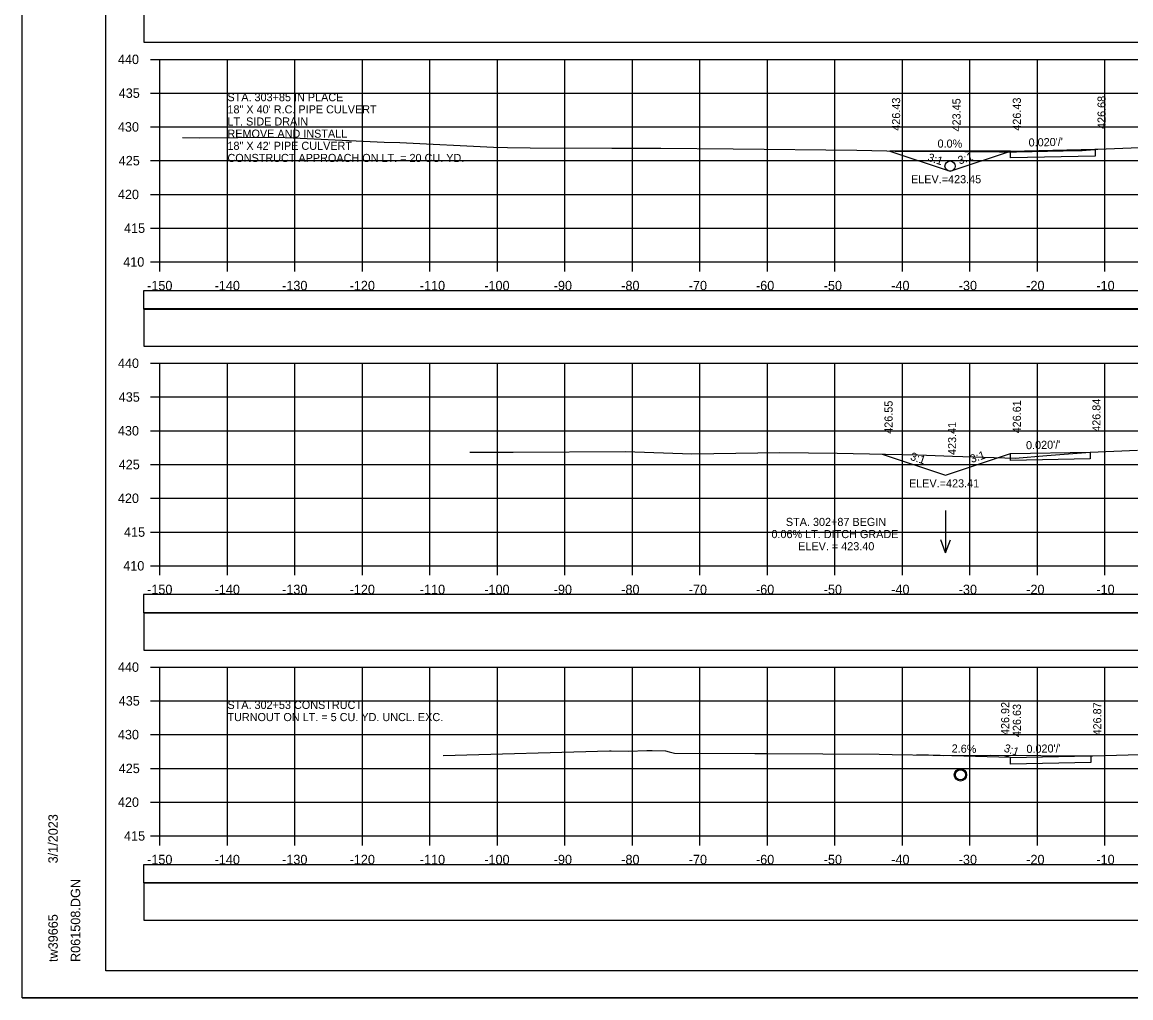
# Model space of a CAD drawing. Extents: x 1371057 to 1372761, y 380005 to 390517.
# Drawn here: x 1372427.4 to 1372591.7, y 389519.3 to 389663.8 of the extents above; entities that cross this region are included whole.
import ezdxf

# ---------------------------------------------------------------- set-up
doc = ezdxf.new("R2010")
doc.units = 0
for name, color, linetype in [('R_Alt Surface', 7, 'Continuous'), ('R_Axis', 7, 'Continuous'), ('R_Axis Annot', 7, 'Continuous'), ('R_Border', 7, 'Continuous'), ('R_Dimension', 7, 'Continuous'), ('R_Drive', 7, 'Continuous'), ('R_Exist Surface', 7, 'Continuous'), ('R_Fin Surface', 7, 'Continuous'), ('R_Grid', 7, 'Continuous'), ('R_No Plot', 7, 'Continuous'), ('R_Water', 7, 'Continuous'), ('R_Water Annot', 7, 'Continuous'), ('R_Xsect Elev', 7, 'Continuous'), ('R_Xsect Slope', 7, 'Continuous')]:
    doc.layers.add(name, color=color, linetype=linetype)

msp = doc.modelspace()

# ---------------------------------------------------------------- linework, layer by layer
at = {"layer": 'R_Alt Surface'}
for points in [[(1372586.39, 389645.01), (1372586.39, 389644.01), (1372573.84, 389643.75), (1372573.84, 389644.75)], [(1372585.63, 389600.16), (1372585.63, 389599.16), (1372573.84, 389598.93), (1372573.84, 389599.93)], [(1372585.75, 389555.19), (1372585.75, 389554.19), (1372573.84, 389553.95), (1372573.84, 389554.95)]]:
    msp.add_lwpolyline(points, dxfattribs=at)
at = {"layer": 'R_Axis'}
for p, q in [((1372446.44, 389658.32), (1372447.84, 389658.32)), ((1372447.84, 389628.32), (1372447.84, 389658.32)), ((1372446.44, 389653.32), (1372447.84, 389653.32)), ((1372446.44, 389648.32), (1372447.84, 389648.32)), ((1372446.44, 389643.32), (1372447.84, 389643.32)), ((1372446.44, 389638.32), (1372447.84, 389638.32)), ((1372446.44, 389633.32), (1372447.84, 389633.32)), ((1372446.44, 389628.32), (1372447.84, 389628.32)), ((1372447.84, 389628.32), (1372747.84, 389628.32)), ((1372447.84, 389626.92), (1372447.84, 389628.32)), ((1372457.84, 389626.92), (1372457.84, 389628.32)), ((1372467.84, 389626.92), (1372467.84, 389628.32)), ((1372477.84, 389626.92), (1372477.84, 389628.32)), ((1372487.84, 389626.92), (1372487.84, 389628.32)), ((1372497.84, 389626.92), (1372497.84, 389628.32)), ((1372507.84, 389626.92), (1372507.84, 389628.32)), ((1372517.84, 389626.92), (1372517.84, 389628.32)), ((1372527.84, 389626.92), (1372527.84, 389628.32)), ((1372537.84, 389626.92), (1372537.84, 389628.32)), ((1372547.84, 389626.92), (1372547.84, 389628.32)), ((1372557.84, 389626.92), (1372557.84, 389628.32)), ((1372567.84, 389626.92), (1372567.84, 389628.32)), ((1372577.84, 389626.92), (1372577.84, 389628.32)), ((1372587.84, 389626.92), (1372587.84, 389628.32)), ((1372446.44, 389613.32), (1372447.84, 389613.32)), ((1372447.84, 389583.32), (1372447.84, 389613.32)), ((1372446.44, 389608.32), (1372447.84, 389608.32)), ((1372446.44, 389603.32), (1372447.84, 389603.32)), ((1372446.44, 389598.32), (1372447.84, 389598.32)), ((1372446.44, 389593.32), (1372447.84, 389593.32)), ((1372446.44, 389588.32), (1372447.84, 389588.32)), ((1372446.44, 389583.32), (1372447.84, 389583.32)), ((1372447.84, 389583.32), (1372747.84, 389583.32)), ((1372447.84, 389581.92), (1372447.84, 389583.32)), ((1372457.84, 389581.92), (1372457.84, 389583.32)), ((1372467.84, 389581.92), (1372467.84, 389583.32)), ((1372477.84, 389581.92), (1372477.84, 389583.32)), ((1372487.84, 389581.92), (1372487.84, 389583.32)), ((1372497.84, 389581.92), (1372497.84, 389583.32)), ((1372507.84, 389581.92), (1372507.84, 389583.32)), ((1372517.84, 389581.92), (1372517.84, 389583.32)), ((1372527.84, 389581.92), (1372527.84, 389583.32)), ((1372537.84, 389581.92), (1372537.84, 389583.32)), ((1372547.84, 389581.92), (1372547.84, 389583.32)), ((1372557.84, 389581.92), (1372557.84, 389583.32)), ((1372567.84, 389581.92), (1372567.84, 389583.32)), ((1372577.84, 389581.92), (1372577.84, 389583.32)), ((1372587.84, 389581.92), (1372587.84, 389583.32)), ((1372446.44, 389568.32), (1372447.84, 389568.32)), ((1372447.84, 389543.32), (1372447.84, 389568.32)), ((1372446.44, 389563.32), (1372447.84, 389563.32)), ((1372446.44, 389558.32), (1372447.84, 389558.32)), ((1372446.44, 389553.32), (1372447.84, 389553.32)), ((1372446.44, 389548.32), (1372447.84, 389548.32)), ((1372446.44, 389543.32), (1372447.84, 389543.32)), ((1372447.84, 389543.32), (1372747.84, 389543.32)), ((1372447.84, 389541.92), (1372447.84, 389543.32)), ((1372457.84, 389541.92), (1372457.84, 389543.32)), ((1372467.84, 389541.92), (1372467.84, 389543.32)), ((1372477.84, 389541.92), (1372477.84, 389543.32)), ((1372487.84, 389541.92), (1372487.84, 389543.32)), ((1372497.84, 389541.92), (1372497.84, 389543.32)), ((1372507.84, 389541.92), (1372507.84, 389543.32)), ((1372517.84, 389541.92), (1372517.84, 389543.32)), ((1372527.84, 389541.92), (1372527.84, 389543.32)), ((1372537.84, 389541.92), (1372537.84, 389543.32)), ((1372547.84, 389541.92), (1372547.84, 389543.32)), ((1372557.84, 389541.92), (1372557.84, 389543.32)), ((1372567.84, 389541.92), (1372567.84, 389543.32)), ((1372577.84, 389541.92), (1372577.84, 389543.32)), ((1372587.84, 389541.92), (1372587.84, 389543.32))]:
    msp.add_line(p, q, dxfattribs=at)
at = {"layer": 'R_Border'}
for p, q in [((1372439.84, 389523.32), (1372439.84, 389728.78)), ((1372439.84, 389523.32), (1372439.84, 389523.32)), ((1372756.02, 389523.32), (1372439.84, 389523.32))]:
    msp.add_line(p, q, dxfattribs=at)
at = {"layer": 'R_Dimension'}
for points in [[(1372445.47, 389660.85), (1372750.2, 389660.85), (1372750.2, 389666.37), (1372445.47, 389666.37)], [(1372445.42, 389621.35), (1372750.16, 389621.35), (1372750.16, 389624.05), (1372445.42, 389624.05)], [(1372445.47, 389615.85), (1372750.2, 389615.85), (1372750.2, 389621.37), (1372445.47, 389621.37)], [(1372445.42, 389576.35), (1372750.16, 389576.35), (1372750.16, 389579.05), (1372445.42, 389579.05)], [(1372445.47, 389570.85), (1372750.2, 389570.85), (1372750.2, 389576.37), (1372445.47, 389576.37)], [(1372445.42, 389536.35), (1372750.16, 389536.35), (1372750.16, 389539.05), (1372445.42, 389539.05)], [(1372445.47, 389530.85), (1372750.2, 389530.85), (1372750.2, 389536.37), (1372445.47, 389536.37)]]:
    msp.add_lwpolyline(points, close=True, dxfattribs=at)
at = {"layer": 'R_Drive'}
for p, q in [((1372573.84, 389644.75), (1372555.95, 389644.75)), ((1372573.84, 389554.95), (1372559.96, 389555.32))]:
    msp.add_line(p, q, dxfattribs=at)
at = {"layer": 'R_Exist Surface'}
for points in [[(1372451.2, 389646.76), (1372453.63, 389646.7), (1372465.18, 389646.78), (1372467.59, 389646.7), (1372481.07, 389646.06), (1372483.36, 389645.99), (1372497.26, 389645.3), (1372499.35, 389645.29), (1372502.69, 389645.24), (1372514.77, 389645.19), (1372522.05, 389645.15), (1372532.78, 389645.09), (1372551.06, 389644.85), (1372555.51, 389644.76), (1372556.78, 389644.74), (1372567.08, 389644.69), (1372572.24, 389644.62), (1372574.73, 389644.63), (1372583.97, 389644.82), (1372584.16, 389644.82), (1372584.17, 389644.82), (1372584.45, 389644.84), (1372586.3, 389644.99), (1372586.39, 389645.01), (1372586.81, 389645.02), (1372597.83, 389645.45)], [(1372493.75, 389600.13), (1372500.17, 389600.14), (1372516.79, 389600.26), (1372526.64, 389599.91), (1372539.68, 389600.08), (1372548.15, 389599.99), (1372560.14, 389599.77), (1372565.24, 389599.56), (1372574.55, 389599.25), (1372579.21, 389599.64), (1372585.63, 389600.16), (1372592.66, 389600.44)], [(1372489.82, 389555.23), (1372514.42, 389555.94), (1372514.67, 389555.93), (1372517.25, 389555.85), (1372519.96, 389555.97), (1372520.78, 389555.95), (1372522.75, 389555.91), (1372523.28, 389555.77), (1372524.07, 389555.56), (1372535.98, 389555.52), (1372537.22, 389555.51), (1372537.69, 389555.5), (1372554.4, 389555.4), (1372556.33, 389555.37), (1372562.4, 389555.28), (1372563.93, 389555.25), (1372570.92, 389555.26), (1372585.75, 389555.19), (1372586.05, 389555.2), (1372598.31, 389555.54)]]:
    msp.add_lwpolyline(points, dxfattribs=at)
at = {"layer": 'R_Fin Surface'}
for points in [[(1372555.95, 389644.75), (1372564.89, 389641.77), (1372573.84, 389644.75), (1372586.39, 389645.01)], [(1372554.83, 389599.87), (1372564.24, 389596.73), (1372573.84, 389599.93), (1372585.63, 389600.16)], [(1372572.96, 389555.25), (1372573.49, 389555.07), (1372573.84, 389554.95), (1372580.98, 389555.1), (1372585.75, 389555.19)]]:
    msp.add_lwpolyline(points, dxfattribs=at)
at = {"layer": 'R_Grid'}
for p, q in [((1372447.84, 389658.32), (1372747.84, 389658.32)), ((1372447.84, 389628.32), (1372447.84, 389658.32)), ((1372457.84, 389628.32), (1372457.84, 389658.32)), ((1372467.84, 389628.32), (1372467.84, 389658.32)), ((1372477.84, 389628.32), (1372477.84, 389658.32)), ((1372487.84, 389628.32), (1372487.84, 389658.32)), ((1372497.84, 389628.32), (1372497.84, 389658.32)), ((1372507.84, 389628.32), (1372507.84, 389658.32)), ((1372517.84, 389628.32), (1372517.84, 389658.32)), ((1372527.84, 389628.32), (1372527.84, 389658.32)), ((1372537.84, 389628.32), (1372537.84, 389658.32)), ((1372547.84, 389628.32), (1372547.84, 389658.32)), ((1372557.84, 389628.32), (1372557.84, 389658.32)), ((1372567.84, 389628.32), (1372567.84, 389658.32)), ((1372577.84, 389628.32), (1372577.84, 389658.32)), ((1372587.84, 389628.32), (1372587.84, 389658.32)), ((1372447.84, 389653.32), (1372747.84, 389653.32)), ((1372447.84, 389648.32), (1372747.84, 389648.32)), ((1372447.84, 389643.32), (1372747.84, 389643.32)), ((1372447.84, 389638.32), (1372747.84, 389638.32)), ((1372447.84, 389633.32), (1372747.84, 389633.32)), ((1372447.84, 389628.32), (1372747.84, 389628.32)), ((1372447.84, 389613.32), (1372747.84, 389613.32)), ((1372447.84, 389583.32), (1372447.84, 389613.32)), ((1372457.84, 389583.32), (1372457.84, 389613.32)), ((1372467.84, 389583.32), (1372467.84, 389613.32)), ((1372477.84, 389583.32), (1372477.84, 389613.32)), ((1372487.84, 389583.32), (1372487.84, 389613.32)), ((1372497.84, 389583.32), (1372497.84, 389613.32)), ((1372507.84, 389583.32), (1372507.84, 389613.32)), ((1372517.84, 389583.32), (1372517.84, 389613.32)), ((1372527.84, 389583.32), (1372527.84, 389613.32)), ((1372537.84, 389583.32), (1372537.84, 389613.32)), ((1372547.84, 389583.32), (1372547.84, 389613.32)), ((1372557.84, 389583.32), (1372557.84, 389613.32)), ((1372567.84, 389583.32), (1372567.84, 389613.32)), ((1372577.84, 389583.32), (1372577.84, 389613.32)), ((1372587.84, 389583.32), (1372587.84, 389613.32)), ((1372447.84, 389608.32), (1372747.84, 389608.32)), ((1372447.84, 389603.32), (1372747.84, 389603.32)), ((1372447.84, 389598.32), (1372747.84, 389598.32)), ((1372447.84, 389593.32), (1372747.84, 389593.32)), ((1372447.84, 389588.32), (1372747.84, 389588.32)), ((1372447.84, 389583.32), (1372747.84, 389583.32)), ((1372447.84, 389568.32), (1372747.84, 389568.32)), ((1372447.84, 389543.32), (1372447.84, 389568.32)), ((1372457.84, 389543.32), (1372457.84, 389568.32)), ((1372467.84, 389543.32), (1372467.84, 389568.32)), ((1372477.84, 389543.32), (1372477.84, 389568.32)), ((1372487.84, 389543.32), (1372487.84, 389568.32)), ((1372497.84, 389543.32), (1372497.84, 389568.32)), ((1372507.84, 389543.32), (1372507.84, 389568.32)), ((1372517.84, 389543.32), (1372517.84, 389568.32)), ((1372527.84, 389543.32), (1372527.84, 389568.32)), ((1372537.84, 389543.32), (1372537.84, 389568.32)), ((1372547.84, 389543.32), (1372547.84, 389568.32)), ((1372557.84, 389543.32), (1372557.84, 389568.32)), ((1372567.84, 389543.32), (1372567.84, 389568.32)), ((1372577.84, 389543.32), (1372577.84, 389568.32)), ((1372587.84, 389543.32), (1372587.84, 389568.32)), ((1372447.84, 389563.32), (1372747.84, 389563.32)), ((1372447.84, 389558.32), (1372747.84, 389558.32)), ((1372447.84, 389553.32), (1372747.84, 389553.32)), ((1372447.84, 389548.32), (1372747.84, 389548.32)), ((1372447.84, 389543.32), (1372747.84, 389543.32))]:
    msp.add_line(p, q, dxfattribs=at)
at = {"layer": 'R_No Plot'}
msp.add_line((1372427.43, 389519.35), (1372760.77, 389519.35), dxfattribs=at)
for points in [[(1372427.43, 389732.68), (1372760.77, 389732.68), (1372760.77, 389519.34), (1372427.43, 389519.34)], [(1372673.76, 389728.78), (1372693.38, 389728.78), (1372693.38, 389718.9), (1372709.49, 389718.9), (1372732.69, 389718.9), (1372732.81, 389690.75), (1372756.02, 389690.75), (1372756.02, 389523.32), (1372439.84, 389523.32), (1372439.84, 389728.78)]]:
    msp.add_lwpolyline(points, close=True, dxfattribs=at)
msp.add_circle((1372566.43, 389552.36), 0.917, dxfattribs=at)
at = {"layer": 'R_Water'}
for centre in [(1372564.89, 389642.52), (1372566.43, 389552.36)]:
    msp.add_circle(centre, 0.75, dxfattribs=at)
at = {"layer": 'R_Water Annot'}
for p, q in [((1372564.24, 389591.53), (1372564.24, 389585.24)), ((1372564.24, 389585.24), (1372563.54, 389587.17)), ((1372564.24, 389585.24), (1372564.94, 389587.17))]:
    msp.add_line(p, q, dxfattribs=at)

# ---------------------------------------------------------------- texts
at = {"layer": 'R_Axis Annot'}
for s, p in [('440', (1372441.61, 389657.62)), ('435', (1372441.73, 389652.62)), ('430', (1372441.61, 389647.62)), ('425', (1372441.73, 389642.62)), ('420', (1372441.61, 389637.62)), ('415', (1372442.52, 389632.62)), ('410', (1372442.4, 389627.62)), ('-150', (1372445.94, 389624.12)), ('-140', (1372455.94, 389624.12)), ('-130', (1372465.94, 389624.12)), ('-120', (1372475.94, 389624.12)), ('-110', (1372486.34, 389624.12)), ('-100', (1372495.89, 389624.12)), ('-90', (1372506.18, 389624.12)), ('-80', (1372516.18, 389624.12)), ('-70', (1372526.18, 389624.12)), ('-60', (1372536.14, 389624.12)), ('-50', (1372546.18, 389624.12)), ('-40', (1372556.18, 389624.12)), ('-30', (1372566.18, 389624.12)), ('-20', (1372576.18, 389624.12)), ('-10', (1372586.57, 389624.12)), ('440', (1372441.61, 389612.62)), ('435', (1372441.73, 389607.62)), ('430', (1372441.61, 389602.62)), ('425', (1372441.73, 389597.62)), ('420', (1372441.61, 389592.62)), ('415', (1372442.52, 389587.62)), ('410', (1372442.4, 389582.62)), ('-150', (1372445.94, 389579.12)), ('-140', (1372455.94, 389579.12)), ('-130', (1372465.94, 389579.12)), ('-120', (1372475.94, 389579.12)), ('-110', (1372486.34, 389579.12)), ('-100', (1372495.89, 389579.12)), ('-90', (1372506.18, 389579.12)), ('-80', (1372516.18, 389579.12)), ('-70', (1372526.18, 389579.12)), ('-60', (1372536.14, 389579.12)), ('-50', (1372546.18, 389579.12)), ('-40', (1372556.18, 389579.12)), ('-30', (1372566.18, 389579.12)), ('-20', (1372576.18, 389579.12)), ('-10', (1372586.57, 389579.12)), ('440', (1372441.61, 389567.62)), ('435', (1372441.73, 389562.62)), ('430', (1372441.61, 389557.62)), ('425', (1372441.73, 389552.62)), ('420', (1372441.61, 389547.62)), ('415', (1372442.52, 389542.62)), ('-150', (1372445.94, 389539.12)), ('-140', (1372455.94, 389539.12)), ('-130', (1372465.94, 389539.12)), ('-120', (1372475.94, 389539.12)), ('-110', (1372486.34, 389539.12)), ('-100', (1372495.89, 389539.12)), ('-90', (1372506.18, 389539.12)), ('-80', (1372516.18, 389539.12)), ('-70', (1372526.18, 389539.12)), ('-60', (1372536.14, 389539.12)), ('-50', (1372546.18, 389539.12)), ('-40', (1372556.18, 389539.12)), ('-30', (1372566.18, 389539.12)), ('-20', (1372576.18, 389539.12)), ('-10', (1372586.57, 389539.12))]:
    msp.add_text(s, height=1.4, dxfattribs=at).set_placement(p)
at = {"layer": 'R_Border'}
for s, p in [('3/1/2023', (1372432.7, 389539.25)), ('R061508.DGN', (1372436.03, 389524.65)), ('tw39665', (1372432.7, 389524.65))]:
    msp.add_text(s, height=1.4, rotation=90, dxfattribs=at).set_placement(p)
at = {"layer": 'R_Water Annot'}
for s, p in [('STA. 303+85 IN PLACE', (1372457.84, 389652.12)), ('18" X 40\' R.C. PIPE CULVERT', (1372457.84, 389650.32)), ('LT. SIDE DRAIN', (1372457.84, 389648.52)), ('REMOVE AND INSTALL', (1372457.84, 389646.72)), ('18" X 42\' PIPE CULVERT', (1372457.84, 389644.92)), ('CONSTRUCT APPROACH ON LT. = 20 CU. YD.', (1372457.84, 389643.12)), ('STA. 302+53 CONSTRUCT', (1372457.84, 389562.12)), ('TURNOUT ON LT. = 5 CU. YD. UNCL. EXC.', (1372457.84, 389560.32))]:
    msp.add_text(s, height=1.2, dxfattribs=at).set_placement(p)
at = {"layer": 'R_Xsect Elev'}
for s, rotation, p in [('426.43', 90, (1372557.5, 389647.75)), ('426.43', 90, (1372575.39, 389647.75)), ('426.68', 90, (1372587.94, 389648.01)), ('423.45', 90, (1372566.44, 389647.64)), ('0.0%', 0.0131, (1372563.04, 389645.25)), ('426.55', 90, (1372556.38, 389602.87)), ('426.61', 90, (1372575.39, 389602.93)), ('426.84', 90, (1372587.18, 389603.16)), ('423.41', 90, (1372565.79, 389599.73)), ('426.92', 90, (1372573.66, 389558.25)), ('426.63', 90, (1372575.39, 389557.95)), ('426.87', 90, (1372587.3, 389558.19)), ('2.6%', 358.5106, (1372565.12, 389555.68))]:
    msp.add_text(s, height=1.2, rotation=rotation, dxfattribs=at).set_placement(p)
for s, p in [('ELEV.=423.45', (1372559.11, 389639.97)), ('ELEV.=423.41', (1372558.81, 389594.93)), ('STA. 302+87 BEGIN ', (1372540.57, 389589.22)), ('0.06% LT. DITCH GRADE', (1372538.43, 389587.42)), ('ELEV. = 423.40', (1372542.39, 389585.62))]:
    msp.add_text(s, height=1.2, dxfattribs=at).set_placement(p)
at = {"layer": 'R_Xsect Slope'}
for s, rotation, p in [("0.020'/'", 1.1458, (1372576.54, 389645.41)), ('3:1', 341.5651, (1372561.48, 389643.33)), ('3:1', 18.4349, (1372566.29, 389642.74)), ("0.020'/'", 1.1458, (1372576.16, 389600.58)), ('3:1', 341.5651, (1372558.9, 389599.04)), ('3:1', 18.4349, (1372568.09, 389598.54)), ('3:1', 341.5668, (1372572.77, 389555.84)), ("0.020'/'", 1.1458, (1372576.22, 389555.6))]:
    msp.add_text(s, height=1.2, rotation=rotation, dxfattribs=at).set_placement(p)

doc.saveas('drawing.dxf')
